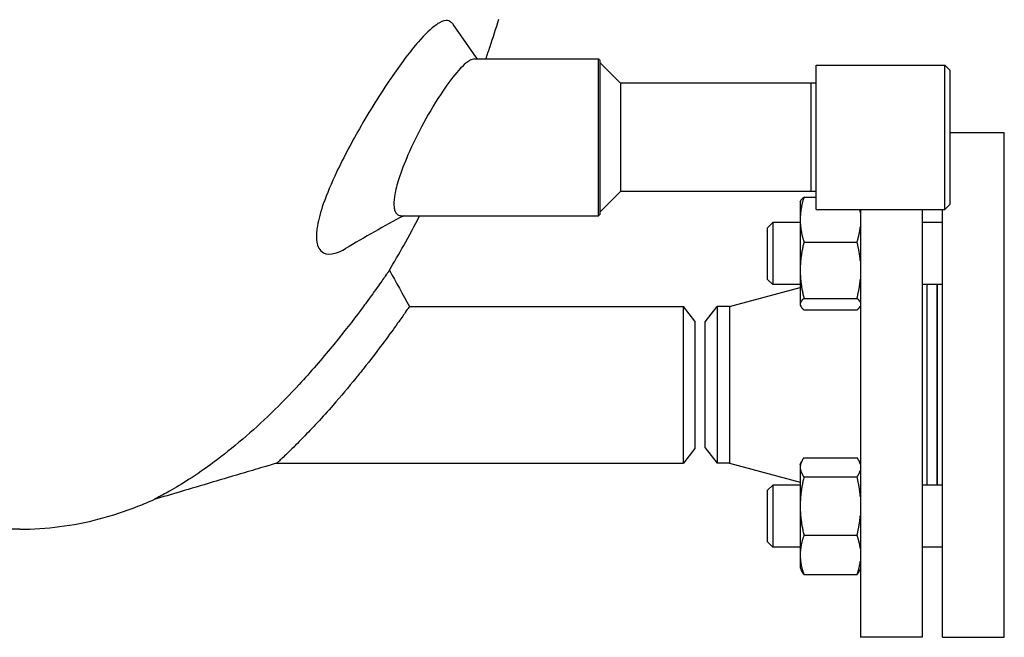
# Model space of a CAD drawing. Header units: inches. Extents: x 24 to 1128, y -69 to 748.
# Tile 494 of 656: x 747.41 to 759.34, y 164.99 to 172.47. Entities that reach past the tile are written whole.
import ezdxf

# ---------------------------------------------------------------- set-up
doc = ezdxf.new("R2010")
doc.units = ezdxf.units.IN
doc.header["$LTSCALE"] = 32
doc.header["$MEASUREMENT"] = 0
doc.layers.add('Visible (ANSI)', color=7, linetype='Continuous', lineweight=30)

msp = doc.modelspace()

# ---------------------------------------------------------------- linework, layer by layer
at = {"layer": 'Visible (ANSI)'}
for p, q in [((752.92002, 171.99617), (754.42124, 171.99617)), ((754.42124, 170.09617), (754.42124, 171.99617)), ((754.43687, 171.98054), (754.42124, 171.99617)), ((754.43687, 171.98054), (754.43687, 170.11179)), ((754.68687, 171.70367), (754.43687, 171.95367)), ((757.06187, 170.17117), (757.06187, 171.92117)), ((757.06187, 171.92117), (758.61937, 171.92117)), ((758.61937, 170.17117), (758.61937, 171.92117)), ((758.68187, 171.85867), (758.61937, 171.92117)), ((758.68187, 171.85867), (758.68187, 170.23367)), ((756.99937, 171.70367), (754.68687, 171.70367)), ((754.68687, 171.70367), (754.68687, 170.38867)), ((756.99937, 170.38867), (756.99937, 171.70367)), ((757.06187, 171.70203), (756.99937, 171.70367)), ((758.68187, 171.10617), (759.34063, 171.10617)), ((759.34063, 164.98617), (759.34063, 171.10617)), ((754.68687, 170.38867), (754.43687, 170.13867)), ((756.99937, 170.38867), (754.68687, 170.38867)), ((756.91172, 170.32031), (757.06187, 170.32031)), ((757.06187, 170.39031), (756.99937, 170.38867)), ((756.86663, 170.26216), (756.87228, 170.27428)), ((756.86663, 170.26216), (756.86663, 170.04877)), ((758.68187, 170.23367), (758.61937, 170.17117)), ((752.03107, 170.09617), (754.42124, 170.09617)), ((754.43687, 170.11179), (754.42124, 170.09617)), ((757.06187, 170.17117), (758.61937, 170.17117)), ((757.59563, 170.17117), (757.59563, 164.98617)), ((758.34563, 170.17117), (758.34563, 164.98617)), ((758.59063, 164.98617), (758.59063, 170.17117)), ((756.47063, 169.94966), (756.53313, 170.01216)), ((756.53313, 170.01216), (756.53313, 169.26216)), ((756.86663, 170.01216), (756.53313, 170.01216)), ((756.86663, 170.04877), (756.86663, 169.43566)), ((758.59063, 170.01216), (758.34563, 170.01216)), ((756.47063, 169.32466), (756.47063, 169.94966)), ((756.91172, 169.77723), (757.55555, 169.77723)), ((756.86663, 169.43566), (756.86663, 169.02405)), ((756.47063, 169.32466), (756.53313, 169.26216)), ((756.86663, 169.26216), (756.53313, 169.26216)), ((758.59063, 169.26216), (758.34563, 169.26216)), ((758.40563, 166.83018), (758.40563, 169.26216)), ((758.52563, 166.83018), (758.52563, 169.26216)), ((758.53063, 166.83018), (758.53063, 169.26216)), ((756.00786, 168.99617), (756.86663, 169.22604)), ((756.86663, 169.02405), (756.86663, 169.01216)), ((756.86663, 169.01216), (756.87228, 169.00004)), ((756.91172, 169.09408), (757.55555, 169.09408)), ((757.59563, 169.00144), (757.59498, 169.00004)), ((752.13048, 168.99617), (755.45251, 168.99617)), ((755.45251, 167.09617), (755.45251, 168.99617)), ((755.59063, 168.81617), (755.45251, 168.99617)), ((755.71563, 168.80867), (755.85951, 168.99617)), ((756.00786, 168.99617), (755.85951, 168.99617)), ((755.85951, 168.99617), (755.85951, 167.09617)), ((756.00786, 168.99617), (756.00786, 167.09617)), ((756.91172, 168.95401), (757.55555, 168.95401)), ((755.59063, 168.81617), (755.59063, 167.27617)), ((755.71563, 167.28367), (755.71563, 168.80867)), ((755.59063, 167.27617), (755.45251, 167.09617)), ((755.71563, 167.28367), (755.85951, 167.09617)), ((750.52174, 167.09617), (755.45251, 167.09617)), ((756.00786, 167.09617), (755.85951, 167.09617)), ((756.00786, 167.09617), (756.86663, 166.8663)), ((756.86663, 167.08018), (756.88307, 167.11543)), ((756.91172, 167.16314), (757.55555, 167.16314)), ((757.59563, 167.0909), (757.58419, 167.11543)), ((756.86663, 167.08018), (756.86663, 167.04681)), ((756.86663, 167.04681), (756.86663, 166.57649)), ((756.91172, 166.93047), (757.55555, 166.93047)), ((756.47063, 166.76768), (756.53313, 166.83018)), ((756.47063, 166.14268), (756.47063, 166.76768)), ((756.53313, 166.83018), (756.53313, 166.08018)), ((756.86663, 166.83018), (756.53313, 166.83018)), ((758.59063, 166.83018), (758.34563, 166.83018)), ((756.86663, 166.57649), (756.86663, 165.98486)), ((747.40563, 166.29617), (745.96578, 166.29617)), ((756.47063, 166.14268), (756.53313, 166.08018)), ((756.91172, 166.22251), (757.55555, 166.22251)), ((756.86663, 166.08018), (756.53313, 166.08018)), ((758.59063, 166.08018), (758.34563, 166.08018)), ((756.86663, 165.98486), (756.86663, 165.83018)), ((756.86663, 165.83018), (756.88307, 165.79492)), ((757.59563, 165.81946), (757.58419, 165.79492)), ((756.91172, 165.74722), (757.55555, 165.74722)), ((758.34563, 164.98617), (757.59563, 164.98617)), ((758.59063, 164.98617), (759.34063, 164.98617))]:
    msp.add_line(p, q, dxfattribs=at)
for points, knots in [([(752.62061, 172.4513), (752.61207, 172.45613), (752.60276, 172.45925), (752.59271, 172.46068), (752.56502, 172.46461), (752.53202, 172.45571), (752.49447, 172.4352)], [24.16231234, 24.16231234, 24.16231234, 24.16231234, 24.47569364, 24.47569364, 24.47569364, 25.33904567, 25.33904567, 25.33904567, 25.33904567]), ([(753.05645, 171.99617), (753.07356, 172.04585), (753.09047, 172.09575), (753.14391, 172.25583), (753.17971, 172.36685), (753.2146, 172.47887)], [7.2509366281, 7.2509366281, 7.2509366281, 7.2509366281, 7.265335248, 7.265335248, 7.2969242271, 7.2969242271, 7.2969242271, 7.2969242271]), ([(752.49447, 172.4352), (752.48222, 172.42851), (752.46949, 172.42058), (752.39233, 172.36726), (752.3185, 172.29572), (752.14146, 172.09246), (752.03628, 171.95288), (751.80047, 171.61031), (751.66887, 171.40126), (751.43712, 170.99998), (751.33502, 170.80965), (751.18391, 170.49082), (751.1283, 170.36008), (751.05236, 170.14221), (751.02762, 170.0529), (751.00939, 169.94724), (751.00608, 169.92203), (751.00282, 169.88332), (751.00208, 169.86902), (751.00163, 169.84268), (751.00184, 169.83058), (751.00332, 169.8039), (751.00487, 169.78969), (751.01189, 169.74834), (751.01975, 169.72435), (751.04478, 169.67792), (751.06401, 169.65878), (751.12559, 169.62687), (751.17442, 169.62599), (751.26837, 169.65234), (751.3099, 169.67096), (751.35354, 169.69658)], [0.86335203, 0.86335203, 0.86335203, 0.86335203, 1.14491927, 1.14491927, 2.51064076, 2.51064076, 4.14557022, 4.14557022, 6.05940486, 6.05940486, 7.6794995, 7.6794995, 8.85307641, 8.85307641, 9.78494384, 9.78494384, 10.09656497, 10.09656497, 10.29056056, 10.29056056, 10.46838299, 10.46838299, 10.69928088, 10.69928088, 11.18444846, 11.18444846, 11.82805016, 11.82805016, 12.87879798, 12.87879798, 13.60570538, 13.60570538, 13.60570538, 13.60570538]), ([(752.92002, 171.99617), (752.90229, 171.99617), (752.88171, 171.98919), (752.84506, 171.9678), (752.83062, 171.95761), (752.81549, 171.94535)], [16.48877564, 16.48877564, 16.48877564, 16.48877564, 17.014598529, 17.014598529, 17.326531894, 17.326531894, 17.326531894, 17.326531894]), ([(752.81549, 171.94535), (752.78747, 171.92266), (752.75706, 171.89289), (752.66576, 171.79127), (752.60116, 171.70574), (752.4571, 171.49173), (752.37723, 171.35906), (752.23324, 171.09353), (752.1685, 170.9626), (752.06886, 170.73342), (752.03088, 170.63512), (751.97951, 170.47356), (751.96277, 170.40845), (751.94866, 170.32689), (751.94572, 170.30455), (751.94278, 170.26955), (751.94214, 170.25612), (751.94198, 170.23108), (751.94242, 170.21945), (751.94472, 170.1935), (751.94705, 170.17991), (751.95798, 170.1398), (751.97072, 170.12009), (752.00021, 170.1002), (752.01473, 170.09617), (752.03107, 170.09617)], [1.0627492, 1.0627492, 1.0627492, 1.0627492, 1.64036993, 1.64036993, 2.7000375, 2.7000375, 3.93144941, 3.93144941, 5.02521492, 5.02521492, 5.87605571, 5.87605571, 6.5285786, 6.5285786, 6.79569866, 6.79569866, 6.97668958, 6.97668958, 7.15283969, 7.15283969, 7.39635371, 7.39635371, 7.95996463, 7.95996463, 8.36568138, 8.36568138, 8.36568138, 8.36568138]), ([(751.88637, 169.43584), (751.94533, 169.53396), (752.00326, 169.63394), (752.126, 169.85349), (752.19046, 169.97367), (752.2535, 170.09617)], [6.9772203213, 6.9772203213, 6.9772203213, 6.9772203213, 7.0128876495, 7.0128876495, 7.0541574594, 7.0541574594, 7.0541574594, 7.0541574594]), ([(751.88637, 169.43584), (751.88637, 169.43584), (751.8863, 169.43573), (751.88577, 169.43496), (751.88482, 169.43358), (751.88077, 169.42769), (751.87665, 169.4217), (751.8642, 169.40368), (751.85525, 169.39073), (751.82223, 169.34319), (751.79223, 169.30025), (751.71278, 169.1883), (751.66173, 169.11731), (751.60377, 169.03866)], [25.28781271, 25.28781271, 25.28781271, 25.28781271, 25.36222984, 25.36222984, 25.57270578, 25.57270578, 25.92767405, 25.92767405, 26.35145729, 26.35145729, 27.19354897, 27.19354897, 28.15853636, 28.15853636, 28.15853636, 28.15853636]), ([(751.60377, 169.03866), (751.59278, 169.02374), (751.58153, 169.00854), (751.57005, 168.99309), (751.48066, 168.87283), (751.37795, 168.73883), (751.24262, 168.57077), (751.21848, 168.54109), (751.194, 168.51127)], [28.15853636, 28.15853636, 28.15853636, 28.15853636, 28.34163803, 28.34163803, 28.34163803, 29.76699268, 29.76699268, 30.07064608, 30.07064608, 30.07064608, 30.07064608]), ([(752.13048, 168.99617), (752.13048, 168.99617), (752.13048, 168.99617), (752.13042, 168.99608), (752.12988, 168.9953), (752.12736, 168.99167), (752.12486, 168.98806), (752.11276, 168.97062), (752.09825, 168.94973), (752.05461, 168.88746), (752.02358, 168.84346), (751.94008, 168.72686), (751.88484, 168.65083), (751.82394, 168.56908)], [15.57288469, 15.57288469, 15.57288469, 15.57288469, 15.58267383, 15.58267383, 15.74583363, 15.74583363, 15.98165305, 15.98165305, 16.56102011, 16.56102011, 17.25470942, 17.25470942, 18.13336617, 18.13336617, 18.13336617, 18.13336617]), ([(751.82394, 168.56908), (751.74619, 168.46469), (751.6595, 168.35141), (751.53992, 168.20089), (751.51086, 168.16474), (751.48148, 168.12858)], [18.13336617, 18.13336617, 18.13336617, 18.13336617, 19.25536711, 19.25536711, 19.60797911, 19.60797911, 19.60797911, 19.60797911]), ([(751.194, 168.51127), (751.06819, 168.3582), (750.93323, 168.20204), (750.57384, 167.81315), (750.34076, 167.5862), (749.86658, 167.18085), (749.64113, 167.01859), (749.3765, 166.84803), (749.29362, 166.79832), (749.16515, 166.72532), (749.11348, 166.69769), (749.06037, 166.66995), (749.04687, 166.66305), (749.0376, 166.65833), (749.03605, 166.65754), (749.03453, 166.65677), (749.03418, 166.65659), (749.03403, 166.65651), (749.03401, 166.6565), (749.03401, 166.6565)], [1.72900805, 1.72900805, 1.72900805, 1.72900805, 3.28877926, 3.28877926, 5.72878536, 5.72878536, 8.26886017, 8.26886017, 9.4658451, 9.4658451, 10.45038863, 10.45038863, 10.97715866, 10.97715866, 11.13610264, 11.13610264, 11.23205414, 11.23205414, 11.2579288, 11.2579288, 11.2579288, 11.2579288]), ([(751.48148, 168.12858), (751.39085, 168.01717), (751.29706, 167.90584), (751.07447, 167.65203), (750.94972, 167.51834), (750.77776, 167.34218), (750.71668, 167.28169), (750.61877, 167.18689), (750.57997, 167.15035), (750.54217, 167.11507), (750.53309, 167.10666), (750.52533, 167.09948), (750.52368, 167.09796), (750.52207, 167.09647), (750.52174, 167.09617), (750.52174, 167.09617)], [1.47461293, 1.47461293, 1.47461293, 1.47461293, 2.56156061, 2.56156061, 4.07193041, 4.07193041, 4.97837841, 4.97837841, 5.78855717, 5.78855717, 6.17561623, 6.17561623, 6.34088397, 6.34088397, 6.45343416, 6.45343416, 6.45343416, 6.45343416]), ([(750.52174, 167.09617), (750.52162, 167.09613), (750.52146, 167.09609), (750.5211, 167.09598), (750.5209, 167.09592), (750.52045, 167.09579), (750.5202, 167.09572), (750.51952, 167.09552), (750.51907, 167.09539), (750.51755, 167.09494), (750.51647, 167.09463), (750.51218, 167.09337), (750.50897, 167.09243), (750.49611, 167.08866), (750.48647, 167.08583), (750.4479, 167.07452), (750.41898, 167.06602), (750.30328, 167.03198), (750.21651, 167.00636), (749.86956, 166.90368), (749.6095, 166.8262), (749.24421, 166.71823), (749.13911, 166.68727), (749.03401, 166.6565)], [0, 0, 0, 0, 0.00200815, 0.00200815, 0.00382698, 0.00382698, 0.0058643, 0.0058643, 0.00944926, 0.00944926, 0.01797059, 0.01797059, 0.04350561, 0.04350561, 0.12009243, 0.12009243, 0.34985463, 0.34985463, 1.03917033, 1.03917033, 3.10701346, 3.10701346, 3.94177252, 3.94177252, 3.94177252, 3.94177252]), ([(747.40563, 166.29617), (747.56743, 166.29617), (747.72923, 166.30667), (748.05096, 166.34836), (748.21089, 166.37957), (748.52725, 166.46193), (748.68369, 166.51309), (748.90364, 166.59958), (748.96905, 166.6272), (749.03401, 166.6565)], [6.283185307, 6.283185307, 6.283185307, 6.283185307, 6.347905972, 6.347905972, 6.412626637, 6.412626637, 6.477347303, 6.477347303, 6.505000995, 6.505000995, 6.505000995, 6.505000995])]:
    msp.add_open_spline(points, degree=3, knots=knots, dxfattribs=at)
for points in [[(752.65006, 172.42361), (752.6416, 172.43579), (752.63176, 172.445), (752.62061, 172.4513)], [(752.65006, 172.42361), (752.74965, 172.28038), (752.84944, 172.13791), (752.94926, 171.99617)], [(752.06466, 170.09617), (751.82368, 169.97147), (751.58709, 169.83372), (751.35356, 169.69658)], [(751.88637, 169.43584), (751.96773, 169.28928), (752.04912, 169.14273), (752.13048, 168.99617)]]:
    msp.add_open_spline(points, degree=3, dxfattribs=at)
for points, weights in [([(756.91172, 170.32031), (756.86663, 170.17479), (756.86663, 170.04877)], [1, 1.0379548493, 1]), ([(756.87228, 170.27428), (756.88235, 170.29586), (756.91172, 170.32031)], [1.0174265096, 1.0244025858, 1]), ([(757.59563, 170.13627), (757.59367, 170.15358), (757.59093, 170.17117)], [1.01693131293, 1.0185833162, 1.0189015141]), ([(756.86663, 170.04877), (756.86663, 169.92275), (756.91172, 169.77723)], [1, 1.0379548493, 1]), ([(757.55555, 169.77723), (757.58586, 169.87509), (757.59563, 169.96128)], [1, 1.02520879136, 1.01693131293]), ([(756.91172, 169.77723), (756.86663, 169.59418), (756.86663, 169.43566)], [1, 1.0379548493, 1]), ([(757.59563, 169.54572), (757.58586, 169.65415), (757.55555, 169.77723)], [1.01693131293, 1.02520879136, 1]), ([(756.86663, 169.43566), (756.86663, 169.27713), (756.91172, 169.09408)], [1, 1.0379548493, 1]), ([(757.55555, 169.09408), (757.58586, 169.21717), (757.59563, 169.3256)], [1, 1.02520879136, 1.01693131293]), ([(756.91172, 169.09408), (756.86663, 169.05655), (756.86663, 169.02405)], [1, 1.0379548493, 1]), ([(756.86663, 169.02405), (756.86663, 168.99154), (756.91172, 168.95401)], [1, 1.0379548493, 1]), ([(757.59563, 169.04661), (757.58586, 169.06884), (757.55555, 169.09408)], [1.01693131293, 1.02520879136, 1]), ([(757.55555, 168.95401), (757.58586, 168.97925), (757.59563, 169.00148)], [1, 1.02520879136, 1.01693131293]), ([(756.91172, 167.16314), (756.86663, 167.1008), (756.86663, 167.04681)], [1, 1.0379548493, 1]), ([(757.59563, 167.08429), (757.58586, 167.12122), (757.55555, 167.16314)], [1.01693131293, 1.02520879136, 1]), ([(756.86663, 167.04681), (756.86663, 166.99281), (756.91172, 166.93047)], [1, 1.0379548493, 1]), ([(757.55555, 166.93047), (757.58586, 166.97239), (757.59563, 167.00932)], [1, 1.02520879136, 1.01693131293]), ([(756.91172, 166.93047), (756.86663, 166.74077), (756.86663, 166.57649)], [1, 1.0379548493, 1]), ([(757.59563, 166.69054), (757.58586, 166.80291), (757.55555, 166.93047)], [1.01693131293, 1.02520879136, 1]), ([(756.86663, 166.57649), (756.86663, 166.4122), (756.91172, 166.22251)], [1, 1.0379548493, 1]), ([(757.55555, 166.22251), (757.58586, 166.35007), (757.59563, 166.46243)], [1, 1.02520879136, 1.01693131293]), ([(756.91172, 166.22251), (756.86663, 166.09515), (756.86663, 165.98486)], [1, 1.0379548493, 1]), ([(757.59563, 166.06143), (757.58586, 166.13687), (757.55555, 166.22251)], [1.01693131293, 1.02520879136, 1]), ([(756.86663, 165.98486), (756.86663, 165.87457), (756.91172, 165.74722)], [1, 1.0379548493, 1]), ([(757.55555, 165.74722), (757.58586, 165.83285), (757.59563, 165.90829)], [1, 1.02520879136, 1.01693131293]), ([(756.91172, 165.74722), (756.8937, 165.77213), (756.88307, 165.79492)], [1, 1.01482964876, 1.01807087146]), ([(757.58419, 165.79492), (757.57356, 165.77213), (757.55555, 165.74722)], [1.01807087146, 1.01482964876, 1])]:
    msp.add_rational_spline(points, weights, degree=2, dxfattribs=at)

doc.saveas('drawing.dxf')
